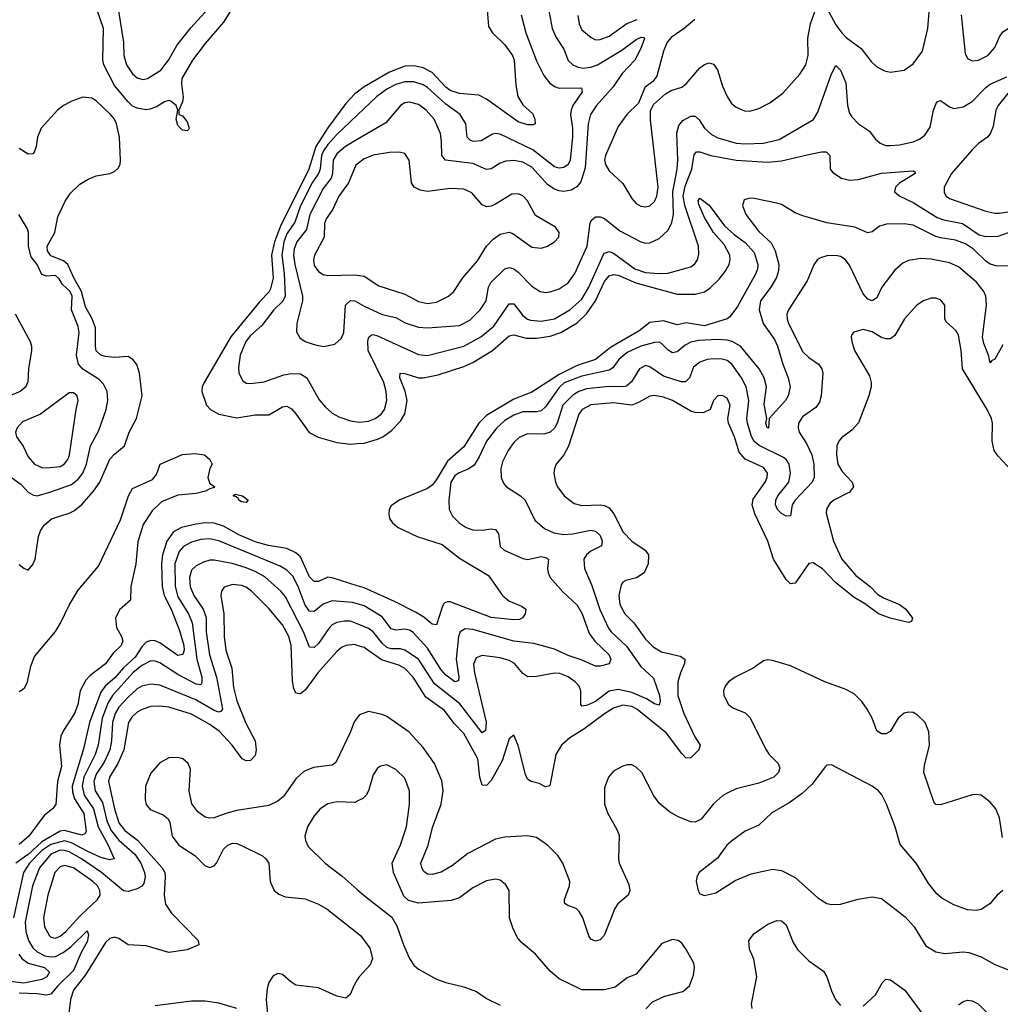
# Model space of a CAD drawing. Header units: inches. Extents: x 1649636 to 1815363, y 506543 to 641975.
# Tile 611 of 656: x 1758512 to 1762834, y 611288 to 615629. Entities that reach past the tile are written whole.
import ezdxf

# ---------------------------------------------------------------- set-up
doc = ezdxf.new("R2010")
doc.units = ezdxf.units.IN
doc.header["$MEASUREMENT"] = 0
doc.layers.add('B7651', color=7, linetype='Continuous')
doc.layers.add('B7661', color=7, linetype='Continuous')

msp = doc.modelspace()

# ---------------------------------------------------------------- linework, layer by layer
at = {"layer": 'B7651', "color": 5}
for points, elevation in [([(1758942.5, 615702.5), (1758969.6, 615530), (1758970.7, 615470), (1758982.4, 615430), (1759009.2, 615389.2), (1759030, 615372.5), (1759055.2, 615364.8), (1759075.8, 615370), (1759134.4, 615405.6), (1759168.9, 615450), (1759204.6, 615515.4), (1759266.7, 615593.3), (1759390.3, 615729.7)], 480), ([(1759450, 615680.6), (1759410, 615617.1), (1759330, 615524.2), (1759274.3, 615450), (1759227.5, 615370), (1759225.4, 615345.5), (1759232.7, 615287.3), (1759230, 615266), (1759214, 615230), (1759214, 615210), (1759230, 615204.7), (1759250, 615178), (1759258.8, 615150), (1759255.9, 615144.1), (1759250, 615139), (1759230, 615141.2), (1759210, 615162), (1759202, 615190), (1759208.7, 615230), (1759202, 615250), (1759179, 615270), (1759170, 615272.1), (1759150, 615266), (1759115.5, 615244.5), (1759086.2, 615233.8), (1759070, 615230.9), (1759030, 615238), (1759010, 615247.7), (1758990, 615266.5), (1758930, 615338.4), (1758883.1, 615430), (1758879.4, 615450), (1758881.2, 615590), (1758853.2, 615670)], 480), ([(1760000, 615309.7), (1759990, 615301.9), (1759950, 615259.4), (1759870, 615152), (1759816.8, 615070), (1759786, 614970), (1759662.1, 614717.9), (1759634.7, 614650), (1759622.5, 614590), (1759628.8, 614491.2), (1759617.5, 614442.5), (1759610, 614428.2), (1759570, 614386.9), (1759442.2, 614230), (1759325.1, 614030), (1759317.1, 614010), (1759315.6, 613990), (1759335.8, 613930), (1759352.9, 613910), (1759390, 613890.2), (1759470, 613873.5), (1759550, 613887.1), (1759610, 613886.3), (1759670, 613922.7), (1759690, 613924.7), (1759710, 613913), (1759730, 613891.1), (1759788.4, 613808.4), (1759827.7, 613787.7), (1759910, 613764.8), (1759970, 613756.8), (1760000, 613759.7)], 520), ([(1758510, 613226.4), (1758530, 613210.2), (1758550, 613201.6), (1758570, 613226.4), (1758579.8, 613250), (1758595.8, 613350), (1758604.5, 613375.5), (1758619.9, 613400.1), (1758651.8, 613428.2), (1758730, 613452.6), (1758754.6, 613465.4), (1758787.7, 613492.3), (1758837.5, 613550), (1758865.4, 613590), (1758910, 613691), (1758930, 613713.7), (1758974.8, 613750), (1758994.5, 613810), (1759027.7, 613870), (1759052.7, 613970), (1759040.7, 614070), (1759028.1, 614108.1), (1759011.3, 614131.3), (1758990, 614143.6), (1758930, 614139.4), (1758890, 614143.6), (1758869.8, 614150), (1758850, 614168.7), (1758845.8, 614190), (1758846.7, 614270), (1758831.7, 614310), (1758802.9, 614362.9), (1758785, 614430), (1758750.7, 614490), (1758723.8, 614550), (1758705.6, 614565.6), (1758650, 614587.8), (1758634.5, 614610), (1758634.1, 614630), (1758667, 614690), (1758680.2, 614759.8), (1758712.1, 614827.9), (1758736.2, 614863.8), (1758776.9, 614903.1), (1758814.1, 614925.9), (1758850, 614940.3), (1758910, 614950.6), (1758930, 614959), (1758946.6, 614973.4), (1758954.5, 614990), (1758956.7, 615010), (1758952.2, 615110), (1758938.6, 615170), (1758930, 615190.4), (1758913.1, 615210), (1758850, 615270.4), (1758830, 615282.2), (1758790, 615287.1), (1758742, 615270), (1758704.7, 615250), (1758678.8, 615230), (1758606.5, 615150), (1758591.1, 615110), (1758585, 615070), (1758575.5, 615044.5), (1758570, 615036.9), (1758550, 615035.6), (1758510, 615061)], 520), ([(1760000, 615208.1), (1759910, 615122.5), (1759870, 615078.4), (1759850.9, 615050), (1759843.2, 615030), (1759836, 614970), (1759829.4, 614950.6), (1759801.9, 614910), (1759750, 614808.1), (1759724.4, 614735.6), (1759690, 614684.7), (1759675.9, 614650), (1759668.2, 614590), (1759678.6, 614510), (1759682.4, 614410), (1759671.7, 614388.3), (1759632.8, 614350), (1759579.6, 614280.4), (1759530, 614236.2), (1759508.8, 614210), (1759484.5, 614150), (1759476.1, 614096.1), (1759477.7, 614070), (1759496, 614036), (1759510, 614026.7), (1759530, 614024.2), (1759590, 614032.8), (1759676.5, 614063.5), (1759710, 614069.1), (1759750, 614068.2), (1759778.2, 614050), (1759832.2, 613952.2), (1759859.9, 613919.9), (1759890, 613894), (1759918.6, 613878.6), (1759970, 613860.9), (1760000, 613856.4)], 540), ([(1760000, 615100.1), (1759948.9, 615070), (1759910, 615037.6), (1759894.2, 615010), (1759890.8, 614950), (1759884.7, 614930), (1759850, 614885), (1759791.7, 614770), (1759776.5, 614703.5), (1759734.1, 614650), (1759721.8, 614618.2), (1759719.2, 614590), (1759724.3, 614550), (1759759.1, 614410), (1759758.2, 614390), (1759733.8, 614290), (1759731.9, 614251.9), (1759746.4, 614226.4), (1759770.7, 614210.7), (1759810, 614196.3), (1759851.8, 614188.2), (1759901.4, 614198.6), (1759930, 614224.9), (1759941.5, 614250), (1759947.8, 614370), (1759970, 614390.1), (1759990, 614389.4), (1760000, 614383.4)], 560), ([(1760000, 614992.2), (1759993.2, 614986.8), (1759960.9, 614910), (1759918.8, 614850), (1759891.2, 614790), (1759862.9, 614750), (1759856.3, 614730), (1759853.9, 614670), (1759812.1, 614590), (1759807, 614570), (1759810, 614544.9), (1759830, 614518), (1759850, 614505.4), (1759870, 614501.1), (1759990, 614503.5), (1760000, 614502)], 580), ([(1758470, 613615.2), (1758519.3, 613579.3), (1758550, 613546.4), (1758570, 613533.5), (1758590, 613530.1), (1758650, 613546.8), (1758740.9, 613579.1), (1758770, 613602.8), (1758790.2, 613629.8), (1758806.3, 613670), (1758824.4, 613750), (1758861.6, 613818.4), (1758893.2, 613910), (1758900.5, 613950), (1758898.1, 613990), (1758882, 614022), (1758862.9, 614042.9), (1758790, 614088), (1758771.4, 614110), (1758763.4, 614150), (1758774.3, 614250), (1758770, 614276.4), (1758740.6, 614350), (1758743.8, 614410), (1758735.1, 614430), (1758701.7, 614461.7), (1758686, 614486), (1758670, 614501), (1758630, 614498.5), (1758610, 614505.7), (1758588.8, 614550), (1758563.4, 614583.4), (1758550.8, 614629.2), (1758551.3, 614690), (1758547.1, 614707.1), (1758508.7, 614770)], 540), ([(1758492.2, 614332.2), (1758559.1, 614210), (1758565, 614190), (1758563.9, 614170), (1758551.1, 614090), (1758548.1, 614031.9), (1758539.7, 614010), (1758513.7, 613990), (1758410, 613947)], 540), ([(1758510, 612667.3), (1758524.6, 612675.4), (1758535, 612685), (1758546.7, 612710), (1758561, 612779), (1758578.2, 612821.8), (1758670, 612931.4), (1758692.2, 612967.8), (1758730, 613048), (1758770, 613113.8), (1758859.7, 613220.3), (1758956, 613424), (1758992.6, 613530), (1759010, 613561.8), (1759097.9, 613602.1), (1759115.7, 613624.3), (1759131.1, 613670), (1759230, 613712), (1759284, 613716), (1759326.8, 613710), (1759350.3, 613690), (1759360.4, 613670), (1759350.8, 613650), (1759342, 613610), (1759350, 613584.7), (1759370.5, 613570.5), (1759370, 613566), (1759350, 613561.2), (1759331.3, 613550), (1759290, 613540.7), (1759210, 613532.6), (1759136.8, 613503.2), (1759095.7, 613464.3), (1759056.5, 613403.5), (1759032.8, 613327.2), (1759023.9, 613230), (1759001.9, 613130), (1759001, 613070), (1758952.2, 613027.8), (1758935.1, 612990), (1758938.5, 612950), (1758961.3, 612910), (1758967, 612890), (1758959.5, 612870), (1758924.2, 612835.8), (1758890, 612789.4), (1758822.6, 612737.4), (1758803.4, 612716.6), (1758778.7, 612670), (1758768.6, 612610), (1758754.4, 612570), (1758705, 612495), (1758693.3, 612470), (1758687.4, 612430), (1758697, 612337), (1758678.7, 612270), (1758671.3, 612168.7), (1758657.2, 612150), (1758620, 612120), (1758552.4, 612030), (1758510, 611993)], 480), ([(1760000, 613133.2), (1759890, 613168.2), (1759870, 613170.6), (1759830, 613151.9), (1759810, 613151.8), (1759790, 613172.9), (1759750, 613260.4), (1759730, 613278.7), (1759690, 613297.7), (1759608.9, 613311.1), (1759550, 613326.9), (1759477.5, 613357.5), (1759410, 613395.9), (1759370, 613408.9), (1759330, 613410.8), (1759290, 613405.5), (1759226.2, 613390), (1759189.6, 613370.4), (1759160.1, 613330), (1759142.2, 613270), (1759137.5, 613230), (1759140.7, 613130), (1759149.8, 613090), (1759180.2, 613030), (1759216.8, 612936.8), (1759235.6, 612870), (1759236.9, 612850), (1759231.4, 612830), (1759210, 612826.2), (1759130, 612882), (1759110, 612890.3), (1759090, 612892.6), (1759070, 612884.7), (1759050, 612863.4), (1759021.4, 612818.6), (1758970, 612772.2), (1758932.2, 612727.8), (1758889.4, 612690), (1758870, 612664.4), (1758820.3, 612530), (1758793.9, 612413.9), (1758743.1, 612250), (1758744.4, 612224.4), (1758753.7, 612193.7), (1758794.7, 612130), (1758804.6, 612050), (1758799.6, 612040.4), (1758785.8, 612034.2), (1758710, 612055.1), (1758690, 612051.3), (1758610, 612004.5), (1758550, 611948.8), (1758494.7, 611910)], 520), ([(1760000, 613053.2), (1759979.4, 613059.4), (1759890, 613067.2), (1759850, 613052.7), (1759810, 613019.5), (1759790, 613021.2), (1759770, 613047.9), (1759739.8, 613130), (1759715.9, 613175.9), (1759690, 613202.7), (1759659.7, 613219.7), (1759390, 613330.7), (1759350, 613339.9), (1759310, 613337.8), (1759270, 613326.1), (1759233.9, 613306.1), (1759215.6, 613284.4), (1759196.4, 613230), (1759197.4, 613130), (1759210, 613083.9), (1759256.2, 613010), (1759272.9, 612970), (1759293.2, 612810), (1759315.4, 612730), (1759314.7, 612705.3), (1759310, 612696.8), (1759290, 612699.6), (1759210, 612742.3), (1759130, 612793.6), (1759110, 612801.1), (1759090, 612802.2), (1759050, 612781.9), (1759010.5, 612750), (1758921.4, 612650), (1758902, 612618), (1758875.3, 612550), (1758858.7, 612430), (1758844.3, 612390), (1758795.4, 612290), (1758788.2, 612250), (1758796.5, 612210), (1758837.7, 612150), (1758858.1, 612070), (1758902.9, 611990), (1758928, 611930), (1758910, 611925.4), (1758870, 611936.1), (1758810, 611962.7), (1758740.7, 612000.7), (1758710, 612009.5), (1758650, 611993.2), (1758610, 611965.7), (1758555.5, 611910), (1758529.3, 611870), (1758484.7, 611670)], 540), ([(1760000, 612965.1), (1759970, 612977.2), (1759942.2, 612977.8), (1759910, 612971.6), (1759890, 612960.6), (1759874.6, 612945.4), (1759830, 612879.1), (1759810, 612860.7), (1759790, 612862.7), (1759763.3, 612930), (1759683.8, 613083.8), (1759663.4, 613110), (1759592.8, 613172.8), (1759550, 613196.6), (1759510, 613212.3), (1759448.1, 613231.9), (1759370, 613245.8), (1759350, 613246), (1759322.3, 613237.7), (1759290, 613221.2), (1759270, 613202.4), (1759260.9, 613170), (1759263.9, 613130), (1759280.5, 613090), (1759321.3, 613030), (1759334, 612994), (1759334.5, 612930), (1759349.2, 612829.2), (1759379.6, 612730), (1759406.8, 612590), (1759399.7, 612580.3), (1759390, 612576.5), (1759370, 612583.8), (1759288.5, 612630), (1759130, 612694.4), (1759090, 612699.9), (1759050, 612690.4), (1759030, 612679), (1758990, 612642.5), (1758950, 612597.9), (1758933.4, 612570), (1758920.8, 612530), (1758917.6, 612450), (1758909.8, 612410), (1758883.9, 612356.1), (1758850, 612302.3), (1758838.7, 612270), (1758845.6, 612230), (1758877.1, 612177.2), (1758897, 612097), (1758915.2, 612055.2), (1758950, 612011.4), (1759019.7, 611950), (1759046.1, 611910), (1759063.1, 611870), (1759065.4, 611850), (1759058.8, 611821.2), (1759050.8, 611809.2), (1759030, 611797.2), (1758990, 611785.4), (1758970, 611788.3), (1758873.2, 611870), (1758785, 611930), (1758730, 611960), (1758710, 611966.6), (1758690, 611967.1), (1758649.1, 611950), (1758599, 611890), (1758568.3, 611810), (1758536.4, 611650), (1758539.1, 611610), (1758551.3, 611570), (1758570, 611537.6), (1758590, 611519), (1758622.6, 611502.6), (1758650, 611497), (1758670, 611498.5), (1758704, 611516), (1758737.8, 611542.2), (1758810, 611612.4), (1758815, 611595), (1758810, 611564.2), (1758783.8, 611516.2), (1758750, 611437.2), (1758679.9, 611370), (1758650, 611333), (1758630, 611328), (1758590, 611334.7), (1758510, 611337.7)], 560), ([(1760000, 612870.7), (1759990, 612873.8), (1759950, 612870.5), (1759930, 612860.9), (1759910, 612843.9), (1759826.4, 612750), (1759770, 612673.8), (1759750, 612657.1), (1759730, 612659.7), (1759720.5, 612680.5), (1759714, 612714), (1759708.8, 612870), (1759698, 612910), (1759670, 612961.5), (1759610, 613032.8), (1759534.3, 613110), (1759510, 613127.3), (1759490, 613134.8), (1759450, 613138.8), (1759413.4, 613126.6), (1759401.8, 613110), (1759399.4, 613090), (1759412.7, 613010), (1759413.9, 612910), (1759420.7, 612850), (1759447, 612770), (1759454.9, 612685.1), (1759470, 612625.5), (1759508.3, 612528.3), (1759550.6, 612450), (1759554.9, 612410), (1759550, 612385.4), (1759530, 612363.4), (1759510, 612360.9), (1759492.4, 612370), (1759449, 612430), (1759392.2, 612492.2), (1759350, 612521.8), (1759270, 612566.7), (1759170, 612598.3), (1759130, 612603.2), (1759090, 612600.4), (1759051.5, 612588.5), (1759030, 612575.7), (1759006.2, 612553.8), (1758991.5, 612530), (1758971.7, 612410), (1758944.4, 612350), (1758908.7, 612290), (1758903.5, 612270), (1758930, 612150), (1758950, 612088.6), (1758975.2, 612055.2), (1759031.3, 612011.3), (1759140.1, 611890), (1759151.5, 611870), (1759153.8, 611850), (1759149.5, 611769.5), (1759155, 611730), (1759181.3, 611690), (1759298.2, 611570), (1759301.3, 611550), (1759250, 611529.2), (1759170, 611517.1), (1759070, 611545.9), (1758990, 611549.8), (1758950, 611578.4), (1758930, 611583.9), (1758910, 611578.5), (1758890, 611560.2), (1758801.8, 611418.2), (1758749.7, 611350), (1758736.1, 611310), (1758728.8, 611250)], 580), ([(1760000, 612550.5), (1759987, 612533), (1759971, 612490), (1759905.6, 612354.4), (1759890, 612342.9), (1759807.4, 612332.6), (1759764.9, 612315.1), (1759730, 612282.7), (1759675.2, 612204.8), (1759650, 612183.7), (1759610, 612165.4), (1759470, 612143.1), (1759420.7, 612130), (1759370, 612109.7), (1759350, 612108.3), (1759330, 612113.7), (1759297.2, 612137.2), (1759271.5, 612171.5), (1759258.6, 612230), (1759265.4, 612325.4), (1759255.3, 612350), (1759231.2, 612370), (1759210, 612376.5), (1759170, 612374.8), (1759130, 612352.7), (1759090, 612307.2), (1759066.8, 612250), (1759064.8, 612190), (1759070, 612169), (1759086.7, 612146.6), (1759144, 612124), (1759166.6, 612106.6), (1759173.5, 612090), (1759183.8, 612030), (1759213.1, 611990), (1759283.9, 611943.9), (1759330, 611898.5), (1759350, 611891.4), (1759370, 611898.5), (1759380.3, 611910), (1759410, 611972.2), (1759430, 611990.3), (1759450, 611998.3), (1759470, 611996.9), (1759490, 611989), (1759582.9, 611942.9), (1759597.8, 611930), (1759610.2, 611910), (1759616.1, 611830), (1759634, 611790), (1759653.8, 611773.8), (1759682.2, 611762.2), (1759770, 611754), (1759830, 611729.3), (1759867.6, 611707.6), (1760000, 611602.9)], 620), ([(1760000, 612183.1), (1759990, 612178.2), (1759910, 612180.3), (1759870, 612172), (1759836.5, 612150), (1759810, 612119.7), (1759780.3, 612070), (1759768.9, 612030), (1759771.8, 612010), (1759783.4, 611983.4), (1759858, 611910), (1759933.2, 611853.2), (1760000, 611794.3)], 640), ([(1758508.5, 611510), (1758522.3, 611490), (1758550, 611469.1), (1758621.6, 611450), (1758643.6, 611430), (1758632, 611410), (1758610, 611398.3), (1758530, 611381.3), (1758470, 611389)], 540), ([(1760000, 611396.3), (1759984.4, 611370), (1759968.7, 611331.3), (1759950, 611315.3), (1759910, 611324.7), (1759830, 611361.2), (1759730, 611373), (1759706.9, 611386.9), (1759670, 611420.3), (1759650, 611423.5), (1759630, 611413.8), (1759610, 611384.7), (1759602.3, 611357.7), (1759598.9, 611310), (1759607.5, 611212.5)], 620), ([(1759470, 611270.5), (1759390, 611293.3), (1759330, 611302.5), (1759270, 611301.6), (1759110, 611281.4)], 620)]:
    msp.add_lwpolyline(points, dxfattribs=dict(at, elevation=elevation))
for points, elevation in [([(1758750, 613984.2), (1758730, 613984.2), (1758604.7, 613890), (1758524.8, 613855.2), (1758501.3, 613830), (1758493.8, 613810), (1758498.5, 613790), (1758528, 613748), (1758550, 613702), (1758577.6, 613670), (1758610, 613655.1), (1758630, 613652.5), (1758690, 613659.5), (1758710, 613670.2), (1758725, 613690), (1758732.3, 613710), (1758761.2, 613910), (1758770.7, 613950), (1758765.6, 613970)], 560), ([(1759510, 613500.9), (1759490, 613503.9), (1759478.4, 613510), (1759476.9, 613516.9), (1759465.8, 613525.8), (1759453.2, 613530), (1759462.4, 613537.6), (1759494.8, 613530), (1759519.1, 613510)], 480), ([(1758710, 611899.9), (1758690, 611894.7), (1758667.3, 611870), (1758636, 611770), (1758616.6, 611670), (1758621.9, 611630), (1758643.8, 611590), (1758650, 611584), (1758670, 611579.8), (1758690, 611588.5), (1758715.5, 611610), (1758779.6, 611680.4), (1758855.1, 611750), (1758866.4, 611770), (1758865.4, 611790), (1758854.7, 611810), (1758834.8, 611830), (1758750, 611889.9)], 580)]:
    msp.add_lwpolyline(points, close=True, dxfattribs=dict(at, elevation=elevation))
at = {"layer": 'B7661', "color": 5}
for points, elevation in [([(1760832.1, 615732.1), (1760858.9, 615590), (1760876.6, 615550), (1760910, 615498.3), (1760929.2, 615449.2), (1760950.1, 615430.1), (1760970, 615420.4), (1760995.2, 615415.2), (1761030, 615418.8), (1761059.5, 615430), (1761166.5, 615493.5), (1761230, 615541.2), (1761251.7, 615551.7), (1761264.7, 615550), (1761266, 615546), (1761250, 615501), (1761223.8, 615450), (1761168.1, 615391.9), (1761127.9, 615332.1), (1761054.4, 615250), (1761028.7, 615210), (1761018.3, 615170), (1761004.2, 614975.8), (1760986, 614914), (1760968.5, 614891.5), (1760942.8, 614877.2), (1760910, 614871.6), (1760890, 614874.2), (1760870, 614881), (1760840.1, 614900.1), (1760770, 614977.8), (1760730, 615000.1), (1760690, 615007.7), (1760654.8, 615005.2), (1760630, 614996), (1760590, 614970.6), (1760570, 614967.9), (1760510, 614995), (1760389.5, 615009.5), (1760372.7, 615030), (1760372.1, 615090), (1760366.7, 615126.7), (1760339.5, 615190), (1760304, 615230), (1760270, 615254.1), (1760230, 615265.4), (1760210, 615262), (1760190, 615249.8), (1760125.8, 615174.2), (1760000, 615100.1)], 560), ([(1760569.5, 615709.5), (1760578.4, 615598.4), (1760595.9, 615570), (1760650, 615517.1), (1760683.9, 615470), (1760691.6, 615450), (1760699.6, 615339.6), (1760708.5, 615290), (1760730, 615253.1), (1760773.4, 615213.4), (1760782.6, 615190), (1760784, 615170), (1760775.1, 615164.9), (1760750, 615164.8), (1760710, 615178.3), (1760570, 615277.6), (1760536.1, 615296.1), (1760450, 615303.6), (1760410, 615316.5), (1760390, 615331.3), (1760330, 615396.3), (1760290, 615415.7), (1760250, 615425.6), (1760210, 615423), (1760142.1, 615397.9), (1760030, 615332.9), (1760000, 615309.7)], 520), ([(1762070, 615679.7), (1762110, 615606.4), (1762135.9, 615570), (1762155.6, 615550), (1762221.2, 615501.2), (1762264.7, 615444.7), (1762290, 615420.9), (1762323.4, 615403.4), (1762350, 615397.7), (1762410, 615406.3), (1762450, 615434.6), (1762490.8, 615489.2), (1762515.1, 615590), (1762526.5, 615733.5)], 580), ([(1761487.2, 615630), (1761440.6, 615590), (1761383.5, 615550), (1761366.2, 615530), (1761349.5, 615490), (1761321, 615379), (1761303.4, 615356.6), (1761267.8, 615330), (1761239.3, 615260.7), (1761188.7, 615210), (1761150, 615157.6), (1761093.8, 615030), (1761089.5, 615010), (1761093.8, 614990), (1761110, 614962), (1761170, 614905.8), (1761210, 614840.9), (1761230, 614817.6), (1761250, 614806.8), (1761270, 614803.8), (1761290, 614808.5), (1761310, 614826.9), (1761319.9, 614850), (1761325.6, 614890), (1761293.2, 615186.8), (1761292.5, 615227.5), (1761305.7, 615254.3), (1761358, 615302), (1761383.6, 615316.4), (1761430, 615331.6), (1761450, 615346.5), (1761510, 615416.2), (1761530, 615431.3), (1761550, 615439.1), (1761570, 615433.1), (1761588, 615408), (1761610, 615335.5), (1761630, 615290.4), (1761650, 615259.5), (1761670, 615242.6), (1761707.3, 615227.3), (1761730, 615225.8), (1761770, 615236.5), (1761818.1, 615261.9), (1761875.4, 615304.6), (1761950, 615389), (1761977.7, 615430), (1761987.1, 615470), (1761986.4, 615546.4), (1761997.1, 615610), (1762027.5, 615692.5)], 580), ([(1760723, 615650), (1760742.5, 615570), (1760790, 615446.5), (1760822.6, 615382.6), (1760847.5, 615350), (1760870, 615333.6), (1760890, 615327.1), (1760988.9, 615328.9), (1760990.8, 615310), (1760950.6, 615250), (1760942.5, 615230), (1760939.9, 615210), (1760949.4, 615150), (1760949.1, 615110.9), (1760938.5, 615010), (1760930, 614990.8), (1760910, 614976.3), (1760890, 614973.5), (1760870, 614979.6), (1760774.4, 615054.4), (1760630, 615123.9), (1760610, 615127.4), (1760595.9, 615124.1), (1760545.7, 615094.3), (1760511.7, 615091.8), (1760497.2, 615097.2), (1760484.7, 615110), (1760478.6, 615170), (1760453.1, 615210), (1760390, 615256.7), (1760310, 615329.9), (1760290, 615341.4), (1760250, 615354.2), (1760210, 615355.1), (1760170, 615343.4), (1760130, 615322.1), (1760086.1, 615290), (1760000, 615208.1)], 540), ([(1760972.3, 615647.7), (1760977.7, 615610), (1760990, 615583.6), (1761030.4, 615550), (1761050, 615540.2), (1761070, 615540.5), (1761110, 615556.1), (1761188.5, 615611.5), (1761234.2, 615630)], 580), ([(1762661.9, 615650), (1762679.7, 615479.7), (1762690, 615457.1), (1762710, 615447.9), (1762738, 615450), (1762779.7, 615470), (1762810, 615506.7), (1762830, 615552.7), (1762845.4, 615574.6), (1762942.7, 615637.3)], 580), ([(1760000, 614383.4), (1760030, 614365.1), (1760110, 614329.6), (1760170, 614316.2), (1760211.7, 614291.8), (1760270, 614272.9), (1760310, 614270.6), (1760450, 614281.1), (1760495.9, 614304.1), (1760542, 614350), (1760568.7, 614390), (1760579.1, 614450), (1760588.7, 614470), (1760649.9, 614530.1), (1760670, 614535.9), (1760690, 614530.1), (1760710, 614515.1), (1760770, 614454.2), (1760806, 614430), (1760830, 614426), (1760850, 614428.6), (1760890, 614442), (1760930, 614468.5), (1760959.2, 614510), (1761013.2, 614630), (1761027.2, 614732.8), (1761033.7, 614746.3), (1761050, 614759.6), (1761070, 614760.2), (1761090, 614752.8), (1761157.7, 614697.7), (1761250, 614649.1), (1761270, 614642.8), (1761290, 614645.2), (1761330, 614663.5), (1761370, 614700.2), (1761386, 614734), (1761393.6, 614770), (1761391.5, 614870), (1761410.3, 614970), (1761413.3, 615010), (1761408.6, 615130), (1761417.6, 615162.4), (1761435.3, 615184.7), (1761470, 615203.9), (1761490, 615202.7), (1761507.1, 615187.1), (1761530.2, 615150), (1761562.1, 615122.1), (1761590, 615108), (1761670, 615084.8), (1761710, 615081.5), (1761790, 615084.8), (1761859.8, 615100.2), (1762011.4, 615188.6), (1762030, 615221.3), (1762090, 615390.4), (1762110, 615426.4), (1762130, 615405.7), (1762153.3, 615350), (1762160.4, 615250), (1762170, 615215.8), (1762179.7, 615199.7), (1762208.9, 615170), (1762257.3, 615137.3), (1762282.8, 615102.8), (1762304.1, 615084.1), (1762330, 615074.7), (1762350, 615074), (1762390, 615077.6), (1762450, 615090.8), (1762477.9, 615102.1), (1762500.9, 615119.1), (1762524.7, 615155.3), (1762539.9, 615230), (1762554.2, 615265.9), (1762570, 615272.2), (1762610, 615244.9), (1762630, 615236.9), (1762670, 615244.1), (1762710, 615268.5), (1762770, 615330.2), (1762790, 615344.6), (1762862.6, 615377.4)], 560), ([(1762897.9, 615342.1), (1762825, 615250), (1762814.8, 615230), (1762802.8, 615157.2), (1762790, 615124.8), (1762777.7, 615110), (1762737.7, 615082.3), (1762710, 615055.4), (1762619.8, 614950), (1762586.4, 614890), (1762586.4, 614866.4), (1762596, 614850), (1762610, 614840.7), (1762770, 614783.9), (1762810, 614775.6), (1762830, 614776.4), (1762990, 614800.5)], 560), ([(1760000, 613856.4), (1760010, 613854.9), (1760050, 613858.5), (1760079.4, 613870), (1760106, 613890), (1760120.2, 613910), (1760130.9, 613950), (1760128.2, 613990), (1760117.2, 614030), (1760047.9, 614170), (1760046.6, 614213.4), (1760050.5, 614229.4), (1760061.7, 614238.4), (1760070, 614241.4), (1760090, 614235.4), (1760270, 614152), (1760310, 614147.8), (1760470, 614189.6), (1760545, 614230), (1760601.9, 614278.1), (1760670, 614376.2), (1760690, 614375.8), (1760730, 614324.3), (1760750, 614309.1), (1760764.2, 614304.3), (1760810, 614299.4), (1760870, 614310.1), (1760936.8, 614350), (1760990, 614396.4), (1761020.4, 614450), (1761086.1, 614593.9), (1761090, 614599.8), (1761110, 614606.5), (1761130, 614599.3), (1761223.7, 614530), (1761270, 614514.3), (1761330.8, 614509.2), (1761368.9, 614511.1), (1761470, 614539), (1761488, 614552), (1761499.2, 614570), (1761505.3, 614594.7), (1761504.7, 614630), (1761443.9, 614810), (1761436.7, 614850), (1761444.6, 614895.4), (1761474.3, 614970), (1761485.6, 615034.4), (1761494.6, 615045.5), (1761510, 615046.1), (1761558.7, 615030), (1761670, 615009.8), (1761810, 615000.6), (1761870, 615005.8), (1761996.5, 615036.5), (1762046.6, 615046.6), (1762066.3, 615046.3), (1762082.6, 615030), (1762085, 614970), (1762095.6, 614955.6), (1762134, 614930), (1762170, 614921.8), (1762210, 614924.5), (1762310, 614952.3), (1762450, 614962), (1762457.6, 614957.6), (1762459.3, 614950), (1762390, 614907.8), (1762373, 614890), (1762368.4, 614870), (1762391.1, 614851.1), (1762450, 614823.3), (1762556.5, 614756.5), (1762585.8, 614745.7), (1762667.6, 614730), (1762740.4, 614680.4), (1762770, 614672.5), (1762825.1, 614674.9), (1762870, 614690.1)], 540), ([(1760000, 614502), (1760030, 614497.7), (1760094.8, 614454.8), (1760210, 614418.7), (1760270, 614386.6), (1760310, 614378.2), (1760350, 614383.9), (1760401.7, 614410), (1760425.3, 614430), (1760465, 614490), (1760530, 614566), (1760569.5, 614630.5), (1760599.1, 614660.9), (1760630, 614683.2), (1760670, 614691.3), (1760686.1, 614686.1), (1760770, 614626.2), (1760810, 614620.8), (1760838, 614630), (1760869.6, 614650), (1760887.8, 614670), (1760890.7, 614690.7), (1760874, 614714), (1760785.8, 614765.8), (1760749.8, 614830), (1760730, 614852.7), (1760710, 614861.6), (1760681, 614859), (1760610, 614815.5), (1760590, 614806.2), (1760570, 614803.5), (1760550, 614812.1), (1760505, 614865), (1760470, 614881.5), (1760410, 614883.9), (1760310, 614871.2), (1760277, 614877), (1760251.1, 614890), (1760239.8, 614910), (1760228.9, 615008.9), (1760210, 615038), (1760184.9, 615044.9), (1760142.9, 615042.9), (1760070, 615031), (1760030, 615015.8), (1760000, 614992.2)], 580), ([(1762870, 614542), (1762816.7, 614543.3), (1762790, 614551), (1762770, 614564.5), (1762716.5, 614616.5), (1762681, 614641), (1762637.1, 614657), (1762570, 614666.3), (1762550, 614673.1), (1762450, 614722.6), (1762410, 614729), (1762333, 614727), (1762302, 614718), (1762270, 614693), (1762250, 614689.7), (1762193.4, 614713.4), (1762070, 614733.7), (1761963.9, 614763.9), (1761930, 614777.8), (1761870, 614813.9), (1761850, 614820.2), (1761750, 614840.5), (1761730, 614841.8), (1761705.8, 614834.2), (1761697.8, 614810), (1761713, 614770), (1761770, 614694.6), (1761824.6, 614644.6), (1761841.4, 614610), (1761857.8, 614550), (1761857.1, 614522.9), (1761847.2, 614492.8), (1761822.9, 614450), (1761777.6, 614390), (1761771.7, 614350), (1761789.2, 614290), (1761838.9, 614218.9), (1761853, 614190), (1761875.9, 614110), (1761899.6, 614050), (1761907.8, 614010), (1761899.6, 613970), (1761886.9, 613950), (1761815.3, 613870), (1761812, 613828), (1761806.6, 613830), (1761800.7, 613850), (1761804.7, 613870), (1761794.1, 613934.1), (1761804.2, 614010), (1761793.7, 614050), (1761771.8, 614090), (1761688.9, 614188.9), (1761652.4, 614210), (1761630, 614215.5), (1761590, 614218.5), (1761505.5, 614214.5), (1761470, 614207.7), (1761445.6, 614194.4), (1761410, 614165), (1761390, 614159.8), (1761370, 614171.9), (1761341.5, 614201.5), (1761330, 614206.8), (1761310, 614205.8), (1761250, 614189.9), (1761190, 614160.8), (1761153.3, 614130), (1761126.2, 614093.8), (1761110, 614083.8), (1760990, 614057.9), (1760911.6, 614028.4), (1760890, 614007.9), (1760830, 613921.6), (1760810, 613903.9), (1760790, 613899.7), (1760730, 613900.3), (1760690, 613885), (1760650, 613861.9), (1760615.1, 613830), (1760570, 613771.3), (1760537.7, 613702.3), (1760514.9, 613665.1), (1760491.9, 613648.1), (1760445.9, 613630), (1760430, 613617.7), (1760412.3, 613590), (1760403.5, 613510), (1760405.8, 613470), (1760420.6, 613440.6), (1760449.1, 613410), (1760479.5, 613390), (1760510, 613379.8), (1760550, 613377.8), (1760590, 613383.9), (1760610, 613381.1), (1760622.8, 613362.8), (1760630, 613306.4), (1760648.2, 613290), (1760730, 613253.8), (1760750, 613248.7), (1760810, 613261.6), (1760830, 613258.6), (1760843.7, 613250), (1760838.6, 613210), (1760840.8, 613190), (1760850.3, 613170), (1760906.4, 613106.4), (1760970, 613048.4), (1760992, 613010), (1761022.4, 612922.4), (1761048.2, 612888.2), (1761108.9, 612830), (1761118, 612810), (1761110.2, 612789.8), (1761070, 612778.9), (1761050, 612779.2), (1760987, 612807), (1760930, 612825.6), (1760870, 612854.5), (1760779, 612879), (1760690, 612889.1), (1760510, 612940.6), (1760476.3, 612943.7), (1760453.8, 612930), (1760446, 612910), (1760435.9, 612810), (1760447.6, 612730), (1760445.7, 612714.3), (1760430, 612709.9), (1760390, 612739.9), (1760370, 612762.3), (1760310, 612858.4), (1760247.1, 612927.1), (1760230, 612938.2), (1760210, 612942.2), (1760170, 612936.9), (1760150, 612943.2), (1760110, 612996.2), (1760030, 613044.1), (1760000, 613053.2)], 540), ([(1760000, 613759.7), (1760030, 613762.6), (1760090, 613779.9), (1760112.9, 613790), (1760150, 613816.9), (1760190, 613858.2), (1760209.3, 613890.7), (1760219.5, 613950), (1760210.8, 613990.8), (1760187.9, 614050), (1760189.3, 614070.7), (1760210, 614068.7), (1760270, 614049.7), (1760290, 614049.7), (1760356.3, 614063.7), (1760470, 614100.1), (1760510, 614117.9), (1760596.1, 614170), (1760670, 614235.3), (1760690, 614239.6), (1760744.7, 614224.8), (1760790, 614224.5), (1760850, 614233.9), (1760897.9, 614250), (1760970, 614292.6), (1761010, 614331.9), (1761050, 614390), (1761090, 614475.2), (1761110, 614499.1), (1761130, 614505.9), (1761150, 614502.2), (1761228.1, 614468.1), (1761410, 614419.2), (1761490, 614418.7), (1761530, 614429.6), (1761554.5, 614445.5), (1761595.6, 614484.4), (1761621.7, 614518.3), (1761639.3, 614550), (1761644.2, 614570), (1761642.2, 614590), (1761617.7, 614637.7), (1761569.9, 614690), (1761530, 614756.4), (1761505.6, 614814.4), (1761503.1, 614830), (1761510, 614841.6), (1761551, 614811), (1761619.3, 614719.3), (1761661, 614681), (1761710, 614645.8), (1761750, 614602.8), (1761765.8, 614550), (1761764.6, 614530), (1761756.6, 614510), (1761675.5, 614364.5), (1761641.5, 614318.5), (1761630.2, 614309.8), (1761530, 614279.4), (1761450, 614291.6), (1761410, 614283.1), (1761350, 614300.7), (1761290, 614294.5), (1761243.3, 614256.7), (1761115.8, 614184.2), (1761050.1, 614130), (1760970, 614104.9), (1760890, 614064.4), (1760770, 613987.3), (1760690, 613955.9), (1760570, 613883.8), (1760535.9, 613850), (1760470, 613746), (1760397.7, 613682.3), (1760350, 613601.4), (1760330, 613576.7), (1760310, 613562.6), (1760184.4, 613510), (1760150, 613485.6), (1760140.8, 613470), (1760138.6, 613450), (1760142.6, 613430), (1760155.5, 613410), (1760179.7, 613390), (1760264.2, 613350), (1760374.8, 613314.8), (1760450, 613255), (1760579, 613179), (1760640.9, 613090), (1760667.5, 613067.5), (1760723.6, 613043.6), (1760742.6, 613030), (1760739.7, 613010), (1760727.8, 612992.2), (1760715.6, 612984.4), (1760690, 612982.5), (1760590, 612993.3), (1760410, 613062.2), (1760397.7, 613062.3), (1760383.6, 613056.4), (1760376, 613044), (1760350, 612961.3), (1760330, 612964), (1760294.2, 612994.2), (1760257.2, 613017.2), (1760164.3, 613064.3), (1760030, 613123.6), (1760000, 613133.2)], 520), ([(1762845.3, 614194.7), (1762810, 614131.8), (1762795.9, 614124.1), (1762790, 614115.3), (1762782.9, 614150), (1762761.2, 614201.2), (1762755.4, 614230), (1762774, 614370), (1762771.1, 614410), (1762761.7, 614430), (1762730, 614472.2), (1762650, 614539.8), (1762610, 614557), (1762530, 614573.6), (1762483.6, 614576.4), (1762430, 614567.7), (1762404.4, 614555.6), (1762370, 614525.1), (1762311.7, 614450), (1762290, 614402.3), (1762270, 614389.9), (1762250, 614397), (1762230, 614420.3), (1762170, 614546.3), (1762150, 614571.1), (1762130, 614584.4), (1762110, 614589.7), (1762070, 614587.6), (1762041.4, 614578.6), (1762028.7, 614571.3), (1762011.7, 614548.3), (1761982.9, 614477.2), (1761901.2, 614350), (1761894, 614330), (1761894.5, 614310), (1761901.4, 614290), (1761964.6, 614164.6), (1761990, 614139.1), (1762032.8, 614110), (1762047.1, 614090), (1762052, 614070), (1762044.6, 613970), (1762038.1, 613941.9), (1762020.7, 613919.3), (1761962.3, 613877.7), (1761945.5, 613850), (1761943, 613830), (1761948.2, 613810), (1761980.2, 613760.2), (1762002.9, 613710), (1762011.9, 613670), (1762014.4, 613610), (1762004.7, 613590), (1761930.1, 613510), (1761916.8, 613490), (1761910, 613440.9), (1761890, 613440.3), (1761870, 613452.4), (1761852.4, 613470), (1761842.9, 613490), (1761844.8, 613510), (1761854.1, 613530), (1761901.8, 613590), (1761909.9, 613630), (1761903.9, 613670), (1761890.4, 613690), (1761878.4, 613698.4), (1761771.4, 613751.4), (1761748.6, 613770), (1761735.7, 613795.7), (1761719.6, 613850), (1761717.4, 613870), (1761725.6, 613950), (1761714.5, 614010), (1761693.1, 614050), (1761650.5, 614110), (1761630, 614125.6), (1761610, 614132.5), (1761570, 614133.7), (1761541.6, 614130), (1761510, 614118.7), (1761482.6, 614097.4), (1761465, 614050), (1761447.5, 614032.5), (1761427.9, 614032.1), (1761350, 614056.9), (1761290, 614099), (1761270, 614103.8), (1761243.5, 614090), (1761208.2, 614031.8), (1761186.4, 614013.6), (1761170, 614009.5), (1761110, 614012.2), (1761010, 614001.3), (1760976.3, 613990), (1760950, 613974.1), (1760906, 613930), (1760881.2, 613850), (1760870, 613828.4), (1760850.2, 613810), (1760822.2, 613802.2), (1760750, 613803.7), (1760713.7, 613786.3), (1760690, 613764.8), (1760665.5, 613730), (1760640.7, 613679.3), (1760633.1, 613650), (1760634.8, 613610), (1760645, 613585), (1760657.6, 613570), (1760719, 613530), (1760740.7, 613510), (1760782.5, 613422.5), (1760825.3, 613385.3), (1760867.1, 613367.1), (1760910, 613359.8), (1760950, 613361.9), (1761030, 613377.9), (1761050, 613374.6), (1761070, 613354.4), (1761079, 613330), (1761076.5, 613310), (1761030, 613285.7), (1761010, 613269.7), (1760998.7, 613250), (1761001.1, 613210), (1761033.9, 613133.9), (1761069.2, 613029.2), (1761107.1, 612947.1), (1761119.8, 612930), (1761187.2, 612867.2), (1761250, 612778.1), (1761306, 612726), (1761332.9, 612650), (1761335.3, 612624.7), (1761330, 612607.6), (1761310, 612612.4), (1761274.7, 612634.7), (1761210, 612663.3), (1761150, 612676.5), (1761110, 612668.3), (1761050, 612623.8), (1761010, 612605), (1760990, 612602), (1760985.3, 612610), (1760986.1, 612670), (1760978.2, 612690), (1760960.9, 612710), (1760930, 612732.5), (1760893.2, 612746.8), (1760870, 612748.1), (1760790, 612732.9), (1760752.5, 612732.5), (1760730, 612746.9), (1760692.5, 612790), (1760670, 612803.4), (1760630, 612816.2), (1760550, 612825.4), (1760524.2, 612815.8), (1760512.7, 612787.3), (1760517.2, 612750), (1760567.8, 612532.2), (1760565.4, 612494.6), (1760550, 612485.3), (1760452.8, 612612.8), (1760340.7, 612700.7), (1760269.4, 612810), (1760210, 612849.9), (1760190, 612855.9), (1760150, 612855.9), (1760130, 612861.9), (1760110, 612879.9), (1760070.7, 612930.7), (1760050, 612945), (1760000, 612965.1)], 560), ([(1762882.3, 613642.3), (1762824.1, 613704.1), (1762807.6, 613730), (1762797.7, 613770), (1762799.4, 613850), (1762795.3, 613870), (1762775.8, 613910), (1762667.5, 614090), (1762661.4, 614170), (1762650, 614237.2), (1762637.8, 614257.8), (1762596, 614296), (1762589.7, 614310.3), (1762589.6, 614370), (1762570, 614393.7), (1762550, 614401), (1762530, 614401.5), (1762495.5, 614390), (1762467, 614370), (1762411.8, 614310), (1762370, 614237), (1762350, 614222.4), (1762330, 614222), (1762310, 614228.2), (1762270, 614252.6), (1762230, 614263.5), (1762188.5, 614251.5), (1762179.8, 614240.2), (1762176.3, 614230), (1762179.3, 614210), (1762192.2, 614170), (1762258.2, 614058.2), (1762265.3, 614030), (1762264.7, 614010), (1762254.4, 613970), (1762208.6, 613851.4), (1762180.5, 613819.5), (1762134.2, 613785.8), (1762122, 613770), (1762114.4, 613750), (1762111.9, 613710), (1762118.4, 613670), (1762136.7, 613636.7), (1762181.8, 613590), (1762187.6, 613570), (1762170, 613545.6), (1762100.3, 613510), (1762083.6, 613496.4), (1762068.9, 613471.1), (1762067.1, 613452.9), (1762099.6, 613330), (1762135.1, 613250), (1762198.1, 613178.1), (1762260.7, 613130), (1762294.9, 613094.9), (1762319.6, 613079.6), (1762390, 613050.8), (1762418.5, 613030), (1762448, 612990), (1762443.5, 612976.5), (1762430, 612972), (1762348.9, 612991.1), (1762297.2, 613010), (1762235.6, 613055.6), (1762190, 613081.7), (1762107.6, 613147.6), (1762050, 613208.1), (1762010, 613234), (1761990, 613231.6), (1761930, 613144.7), (1761910, 613141.4), (1761890, 613160.8), (1761834, 613250), (1761809.9, 613330), (1761751.9, 613450), (1761740.4, 613490), (1761745.6, 613514.4), (1761797.2, 613590), (1761806.5, 613610), (1761807.9, 613630), (1761790, 613654.5), (1761710, 613691), (1761682.7, 613722.7), (1761662.3, 613790), (1761635.8, 613850), (1761633.9, 613870), (1761643.9, 613930), (1761630, 613959.8), (1761610, 613971.4), (1761588.8, 613971.2), (1761570.3, 613950), (1761555.6, 613910), (1761524, 613896), (1761490, 613896.9), (1761470, 613902.9), (1761389.9, 613949.9), (1761350, 613964.9), (1761310, 613972.7), (1761290, 613968.7), (1761239.4, 613940.6), (1761210, 613929.9), (1761130, 613940.1), (1761030, 613930.3), (1760991.6, 613910), (1760977.4, 613890), (1760930.9, 613749.1), (1760910, 613710.9), (1760876.9, 613670), (1760868.9, 613650), (1760866.5, 613630), (1760874.4, 613590), (1760882.8, 613570), (1760911.4, 613530), (1760956.2, 613496.2), (1760990, 613487), (1761070, 613490.1), (1761090, 613487.1), (1761110, 613476.3), (1761130.4, 613450.4), (1761171.5, 613370), (1761210, 613329.5), (1761269.1, 613290), (1761283.8, 613270), (1761282.5, 613230), (1761264.7, 613190), (1761231.1, 613168.9), (1761183.6, 613156.4), (1761170.9, 613149.1), (1761163.1, 613136.9), (1761153.5, 613090), (1761158, 613050), (1761179.8, 613010), (1761218.4, 612970), (1761270, 612898.2), (1761304.2, 612864.3), (1761341.4, 612841.4), (1761422.6, 612822.6), (1761443.2, 612810), (1761442, 612790), (1761424.2, 612750), (1761413.5, 612710), (1761413.7, 612650), (1761438.8, 612570), (1761487.5, 612467.5), (1761510.9, 612430), (1761505.9, 612410), (1761470, 612375), (1761450, 612373.7), (1761430, 612393.9), (1761363, 612483), (1761232.5, 612590), (1761210, 612601.4), (1761170, 612607.4), (1761130, 612594), (1761090, 612569.5), (1760998.4, 612501.6), (1760937.2, 612462.8), (1760900.1, 612430), (1760875, 612390), (1760848.7, 612251.3), (1760830, 612247.6), (1760801.9, 612261.9), (1760767.3, 612270), (1760750, 612281.1), (1760741.3, 612301.3), (1760710, 612429.4), (1760690, 612474), (1760670, 612459), (1760638.1, 612361.9), (1760590, 612274.8), (1760570, 612253), (1760550, 612254.5), (1760540.1, 612290), (1760532.1, 612370), (1760470, 612481.6), (1760426.5, 612526.5), (1760383.9, 612583.9), (1760301.7, 612641.7), (1760246.7, 612730), (1760210, 612768.9), (1760182.9, 612782.9), (1760106.4, 612806.4), (1760030, 612861.3), (1760000, 612870.7)], 580), ([(1762843.5, 612023.5), (1762831, 612110), (1762814, 612150), (1762790, 612178.7), (1762750, 612209.6), (1762730, 612213.6), (1762710, 612211.2), (1762570, 612168.2), (1762550, 612169.6), (1762541, 612181), (1762497.6, 612310), (1762499.6, 612340.4), (1762521.5, 612430), (1762519.7, 612490), (1762503, 612530), (1762470, 612563.6), (1762450, 612574.3), (1762430, 612575.8), (1762410, 612571.1), (1762384.2, 612550), (1762349.1, 612490.9), (1762330, 612480.5), (1762310, 612480.5), (1762290, 612494.5), (1762269.8, 612550), (1762247.3, 612590), (1762223.4, 612623.4), (1762190, 612656.8), (1762150, 612678.2), (1762060.7, 612710), (1761910, 612780.9), (1761830, 612804.4), (1761810, 612806.6), (1761790, 612802), (1761744.6, 612770), (1761665.3, 612730), (1761636.5, 612710), (1761621.5, 612690), (1761614.7, 612670), (1761615.6, 612650), (1761636, 612610), (1761655.9, 612595.9), (1761710, 612573.6), (1761730, 612553.1), (1761801.7, 612410), (1761815.2, 612390), (1761854.9, 612350), (1761862.4, 612330), (1761859.5, 612320.5), (1761856.1, 612310), (1761836.5, 612290), (1761770, 612262.5), (1761670, 612237.8), (1761630, 612219), (1761610, 612207.3), (1761570, 612171.6), (1761515.9, 612104.1), (1761490, 612091.9), (1761470, 612092.5), (1761414.7, 612114.7), (1761376.7, 612136.7), (1761332.9, 612172.9), (1761307.1, 612207.2), (1761254.5, 612310), (1761230, 612334.3), (1761210, 612344), (1761190, 612344), (1761170, 612337.7), (1761130, 612315.4), (1761107.9, 612290), (1761090, 612242), (1761090.2, 612170.2), (1761103.9, 612130), (1761142.4, 612062.4), (1761153.9, 612033.9), (1761151, 611930), (1761154.2, 611910), (1761196.7, 611816.7), (1761202, 611790), (1761193.8, 611770), (1761149.1, 611730.9), (1761135.4, 611710), (1761087.8, 611592.2), (1761070, 611572.6), (1761050, 611566), (1761030, 611575.1), (1761020.9, 611590), (1760993.6, 611670), (1760977.8, 611697.8), (1760965.6, 611710), (1760924.8, 611724.8), (1760913.6, 611733.6), (1760912.8, 611750), (1760936.1, 611810), (1760937.2, 611830), (1760906.2, 611910), (1760883.7, 611943.7), (1760839.3, 611990), (1760790, 612023.2), (1760750, 612031.4), (1760650, 612024.9), (1760610, 612016.8), (1760487.2, 611952.8), (1760419.8, 611900.2), (1760370, 611871), (1760330, 611860.5), (1760310, 611862.5), (1760293.5, 611873.5), (1760284, 611890), (1760281, 611910), (1760312.5, 611990), (1760332, 612068), (1760369.3, 612170), (1760378.2, 612230), (1760372.7, 612272.7), (1760340.8, 612350), (1760290, 612421), (1760227, 612490), (1760130, 612557.7), (1760110, 612566.3), (1760050, 612578.4), (1760010, 612564), (1760000, 612550.5)], 620), ([(1761272.3, 611267.7), (1761301.1, 611298.9), (1761355.9, 611324.1), (1761435.1, 611344.9), (1761464, 611370), (1761482.5, 611417.5), (1761487, 611450), (1761483.7, 611470), (1761449.2, 611530), (1761430, 611557.2), (1761414, 611570), (1761390, 611574.5), (1761343, 611557), (1761230, 611421.2), (1761190, 611405.2), (1761136.4, 611363.6), (1761090, 611351.5), (1760990, 611352.3), (1760890, 611400.7), (1760850, 611434), (1760786, 611510), (1760723, 611563), (1760704.8, 611584.8), (1760685.7, 611625.7), (1760671.7, 611670), (1760669.8, 611789.8), (1760655.2, 611815.2), (1760630, 611835.1), (1760610, 611840.5), (1760570, 611832), (1760510, 611801.4), (1760450, 611757.2), (1760413.7, 611746.4), (1760270, 611733.8), (1760226.1, 611746.1), (1760205.3, 611765.3), (1760159.3, 611870), (1760154.6, 611910), (1760191.1, 611991.1), (1760217.8, 612070), (1760230.6, 612169.4), (1760230.8, 612230), (1760210, 612285.1), (1760170, 612323), (1760130, 612343.6), (1760102.5, 612337.5), (1760090, 612329.4), (1760070, 612299.3), (1760050.2, 612229.8), (1760039.6, 612210), (1760024.9, 612195.1), (1760000, 612183.1)], 640), ([(1762846, 611790), (1762820.3, 611770), (1762788.4, 611731.6), (1762750, 611706.3), (1762730, 611701.3), (1762690, 611704.7), (1762630, 611726.3), (1762576.4, 611756.4), (1762555.1, 611775.1), (1762519.5, 611819.5), (1762463.6, 611910), (1762392.2, 611992.2), (1762371.3, 612071.3), (1762332.2, 612170), (1762311.7, 612211.7), (1762297.6, 612230), (1762269.8, 612249.8), (1762090, 612343.6), (1762070, 612342), (1762063.6, 612336.4), (1762002.9, 612257.1), (1761961.7, 612218.3), (1761903, 612177), (1761827.1, 612132.9), (1761770, 612077.4), (1761710, 612051.3), (1761650, 612008), (1761628.8, 611990), (1761587.1, 611932.9), (1761507.3, 611870), (1761497.3, 611850), (1761494, 611830), (1761502, 611790), (1761510, 611776), (1761530, 611767.3), (1761580.1, 611779.9), (1761665.3, 611834.7), (1761736.6, 611863.4), (1761830, 611883.8), (1761870, 611878), (1761930, 611847.6), (1762030, 611758.3), (1762070, 611733.1), (1762090, 611728.8), (1762130, 611730.3), (1762207.9, 611752.1), (1762270, 611761.7), (1762310, 611755.3), (1762414.4, 611674.4), (1762455.3, 611630), (1762506.3, 611546.3), (1762550, 611519.5), (1762590, 611511.8), (1762670, 611519), (1762696.1, 611516.1), (1762750, 611497.7), (1762810, 611463.6), (1762870, 611439.6)], 640), ([(1760000, 611794.3), (1760030, 611767.9), (1760152.1, 611672.1), (1760173.9, 611633.9), (1760203.2, 611550), (1760230, 611490.4), (1760250, 611461.1), (1760270, 611442.8), (1760350, 611398.5), (1760390, 611383.9), (1760470, 611365.6), (1760525, 611345), (1760570, 611314.6), (1760630, 611284.7)], 640), ([(1761739.9, 611270), (1761738, 611290), (1761761.8, 611410), (1761747.8, 611487.8), (1761728.4, 611531.5), (1761726.4, 611570), (1761750, 611600.9), (1761810, 611640.9), (1761850, 611658.3), (1761870, 611656), (1761890, 611639.3), (1761921.2, 611561.2), (1761940.2, 611530), (1761990, 611479.6), (1762054.6, 611434.6), (1762069.5, 611409.5), (1762090, 611348), (1762108, 611310), (1762130, 611283.7)], 620), ([(1760000, 611602.9), (1760016.3, 611590), (1760055.9, 611535.9), (1760066.8, 611490), (1760057.2, 611462.8), (1760008.1, 611410), (1760000, 611396.3)], 620), ([(1762230, 611279.6), (1762283.5, 611330), (1762315.2, 611384.8), (1762330, 611399.3), (1762350, 611395.8), (1762414, 611350), (1762506.2, 611226.2)], 620), ([(1762650, 611285.7), (1762670, 611300.3), (1762690, 611306.3), (1762710, 611303.2), (1762737, 611290), (1762810, 611216.5)], 620)]:
    msp.add_lwpolyline(points, dxfattribs=dict(at, elevation=elevation))

doc.saveas('drawing.dxf')
